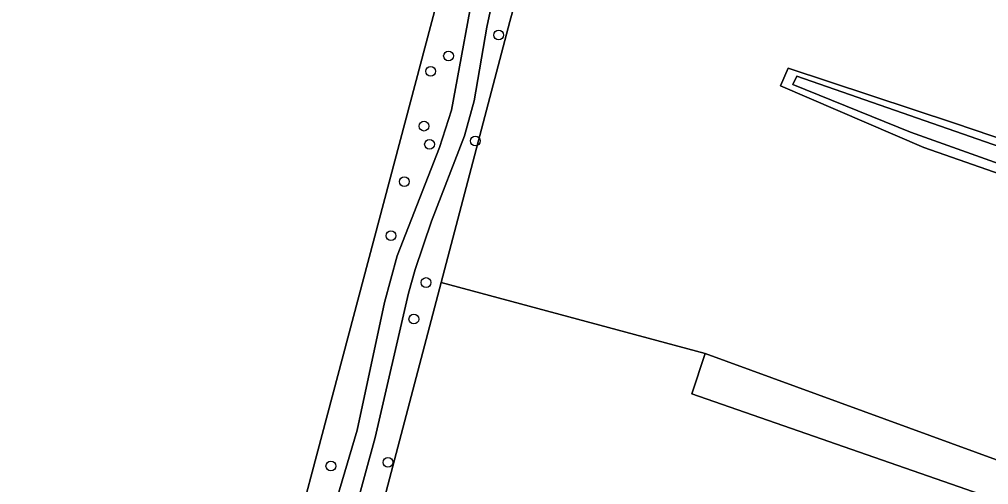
# Model space of a CAD drawing. Extents: x 163426 to 164192, y 380329 to 381641.
# Drawn here: x 163603.5 to 163700.4, y 380767 to 380813.6 of the extents above; entities that cross this region are included whole.
import ezdxf

# ---------------------------------------------------------------- set-up
doc = ezdxf.new("R2010")
doc.units = 0
for name, color, linetype in [('IMGEO_Boom', 7, 'Continuous'), ('IMGEO_Gemengd_bos', 7, 'Continuous'), ('IMGEO_Grasland_agrarisch', 7, 'Continuous'), ('IMGEO_Grasland_overig', 7, 'Continuous'), ('IMGEO_Greppel_droge_sloot', 7, 'Continuous'), ('IMGEO_Loofbos', 7, 'Continuous'), ('IMGEO_Oever', 7, 'Continuous')]:
    doc.layers.add(name, color=color, linetype=linetype)

msp = doc.modelspace()

# ---------------------------------------------------------------- linework, layer by layer
at = {"layer": 'IMGEO_Boom'}
for centre in [(163651.452, 380812.007), (163646.433, 380809.913), (163644.652, 380808.379), (163643.989, 380802.893), (163644.534, 380801.073), (163649.105, 380801.409), (163642.023, 380797.341), (163640.675, 380791.93), (163644.192, 380787.245), (163642.967, 380783.588), (163634.669, 380768.89), (163640.379, 380769.255)]:
    msp.add_circle(centre, 0.489, dxfattribs=at)
at = {"layer": 'IMGEO_Gemengd_bos'}
msp.add_lwpolyline([(163619.82, 380719.408), (163645.183, 380814.995), (163643.353, 380816.972), (163641.26, 380819.533), (163639.339, 380822.289), (163634.482, 380826.938), (163631.76, 380829.576), (163628.827, 380832.617), (163625.655, 380835.238), (163622.895, 380838.922), (163621.453, 380839.736), (163618.19, 380842.987), (163612.223, 380849.313), (163609.244, 380852.254), (163607.079, 380854.299), (163605.519, 380855.538), (163604.347, 380856.748), (163602.744, 380858.087)], dxfattribs=at)
at = {"layer": 'IMGEO_Grasland_agrarisch'}
for points in [[(163859.158, 380750), (163865.095, 380767.741), (163865.656, 380769.419), (163863.854, 380770.016), (163805.432, 380789.353), (163760.734, 380807.172), (163754.358, 380812.453), (163675.469, 380840.645), (163676.005, 380841.844), (163661.716, 380846.556), (163661.389, 380845.348), (163652.577, 380813.365), (163645.706, 380787.253), (163672.1, 380780.155), (163739.496, 380755.549)], [(163739.25, 380752.26), (163670.755, 380776.121), (163672.1, 380780.155), (163645.706, 380787.253), (163626.063, 380712.609)]]:
    msp.add_lwpolyline(points, dxfattribs=at)
msp.add_lwpolyline([(163697.029, 380803.197), (163748.985, 380785.537), (163849.058, 380749.193), (163853.921, 380747.146), (163852.897, 380743.691), (163799.917, 380762.886), (163751.801, 380780.546), (163693.958, 380800.765), (163679.625, 380806.908), (163680.393, 380808.7)], close=True, dxfattribs=at)
at = {"layer": 'IMGEO_Grasland_overig'}
for points in [[(163722.383, 380903.697), (163722.338, 380906.17), (163682.307, 380905.781), (163677.393, 380905.733), (163675.415, 380905.712), (163664.656, 380864.293), (163656.357, 380836.919), (163652.48, 380823.169), (163650.263, 380812.779), (163649.012, 380805.413), (163648.047, 380801.938), (163644.743, 380793.389), (163643.102, 380788.541), (163642.446, 380786.186), (163639.087, 380771.729), (163634.937, 380756.516)], [(163650.263, 380812.779), (163652.48, 380823.169), (163656.357, 380836.919), (163664.656, 380864.293), (163675.415, 380905.712), (163673.232, 380905.689), (163669.497, 380891.125), (163665.164, 380875.29), (163662.078, 380862.748), (163658.213, 380849.959), (163654.619, 380839.009), (163652.469, 380831.14), (163649.361, 380818.786), (163646.727, 380804.476), (163645.538, 380800.753), (163641.29, 380789.931), (163640.039, 380785.25), (163637.312, 380772.479), (163633.485, 380759.624), (163632.057, 380753.224), (163631.159, 380750), (163626.738, 380734.127), (163623.75, 380724.076), (163622.255, 380719.616)], [(163626.063, 380712.609), (163645.706, 380787.253), (163652.577, 380813.365), (163661.389, 380845.348)], [(163616.994, 380717.471), (163622.543, 380711.433), (163625.43, 380708.315), (163624.811, 380711.014), (163624.404, 380712.424), (163623.912, 380715.466), (163625.139, 380720.348), (163631.968, 380744.615), (163633.312, 380750), (163634.937, 380756.516), (163639.087, 380771.729), (163642.446, 380786.186), (163643.102, 380788.541), (163644.743, 380793.389), (163648.047, 380801.938), (163649.012, 380805.413), (163650.263, 380812.779)]]:
    msp.add_lwpolyline(points, dxfattribs=at)
at = {"layer": 'IMGEO_Greppel_droge_sloot'}
msp.add_lwpolyline([(163680.871, 380807.07), (163692.634, 380802.272), (163852.082, 380745.329), (163852.464, 380746.688), (163715.946, 380795.818), (163681.254, 380807.877)], close=True, dxfattribs=at)
msp.add_lwpolyline([(163739.496, 380755.549), (163672.1, 380780.155), (163670.755, 380776.121), (163739.25, 380752.26)], dxfattribs=at)
at = {"layer": 'IMGEO_Loofbos'}
for points in [[(163649.361, 380818.786), (163652.469, 380831.14), (163654.619, 380839.009), (163658.213, 380849.959), (163662.078, 380862.748), (163665.164, 380875.29), (163669.497, 380891.125), (163673.232, 380905.689), (163669.843, 380905.653), (163656.587, 380856.744), (163646.446, 380819.754), (163646.008, 380818.103), (163645.183, 380814.995), (163619.82, 380719.408), (163619.266, 380717.321)], [(163622.255, 380719.616), (163623.75, 380724.076), (163626.738, 380734.127), (163631.159, 380750), (163632.057, 380753.224), (163633.485, 380759.624), (163637.312, 380772.479), (163640.039, 380785.25), (163641.29, 380789.931), (163645.538, 380800.753), (163646.727, 380804.476), (163649.361, 380818.786)]]:
    msp.add_lwpolyline(points, dxfattribs=at)
at = {"layer": 'IMGEO_Oever'}
for points in [[(163697.029, 380803.197), (163680.393, 380808.7), (163679.625, 380806.908), (163693.958, 380800.765), (163751.801, 380780.546), (163799.917, 380762.886), (163852.897, 380743.691), (163853.921, 380747.146), (163849.058, 380749.193), (163748.985, 380785.537)], [(163680.871, 380807.07), (163681.254, 380807.877), (163715.946, 380795.818), (163852.464, 380746.688), (163852.082, 380745.329), (163692.634, 380802.272)]]:
    msp.add_lwpolyline(points, close=True, dxfattribs=at)

doc.saveas('drawing.dxf')
